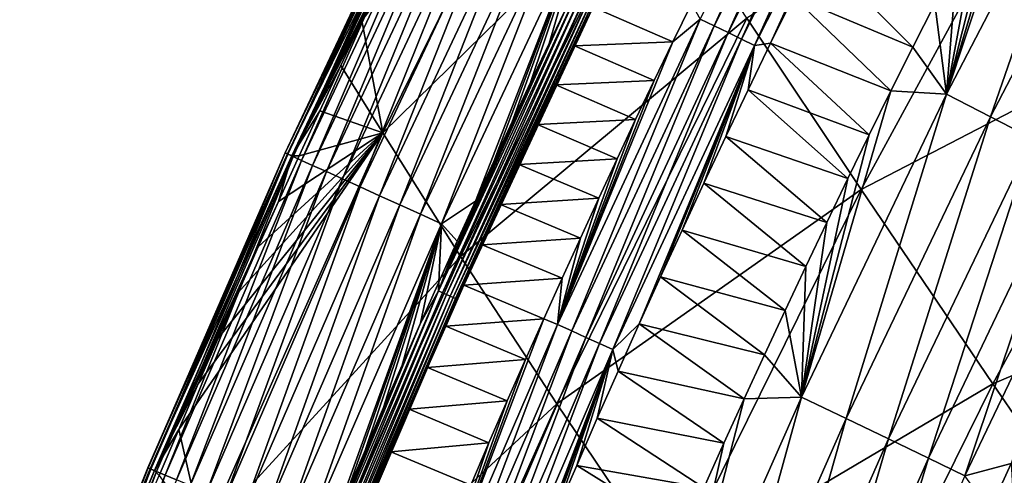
# Model space of a CAD drawing. Header units: millimetres. Extents: x -300 to 300, y -500 to 500.
# Tile 604 of 656: x -261 to -238, y 374 to 384. Entities that reach past the tile are written whole.
import ezdxf

# ---------------------------------------------------------------- set-up
doc = ezdxf.new("R2010")
doc.units = ezdxf.units.MM
doc.header["$LTSCALE"] = 81.481481
for name, color, linetype in [('20', 7, 'CONTINUOUS'), ('22', 7, 'CONTINUOUS'), ('24', 7, 'CONTINUOUS'), ('25', 7, 'CONTINUOUS'), ('28', 7, 'CONTINUOUS'), ('29', 7, 'CONTINUOUS'), ('31', 7, 'CONTINUOUS'), ('33', 7, 'CONTINUOUS')]:
    doc.layers.add(name, color=color, linetype=linetype)

msp = doc.modelspace()

# ---------------------------------------------------------------- linework, layer by layer
at = {"layer": '20', "color": 7, "linetype": 'CONTINUOUS'}
for points in [[(-252.679, 381.518, 10.33), (-248.329, 390.375, 10.379), (-253.159, 384.102, 6.798), (-252.679, 381.518, 10.33)], [(-253.159, 384.102, 6.798), (-248.329, 390.375, 10.379), (-252.668, 385.136, 6.803), (-253.159, 384.102, 6.798)], [(-252.679, 381.518, 10.33), (-246.534, 387.542, 15.459), (-248.329, 390.375, 10.379), (-252.679, 381.518, 10.33)], [(-241.687, 380.219, 24.832), (-237.103, 388.652, 24.955), (-244.316, 384.152, 20.275), (-241.687, 380.219, 24.832)], [(-241.687, 380.219, 24.832), (-234.1, 384.152, 29.28), (-237.103, 388.652, 24.955), (-241.687, 380.219, 24.832)], [(-250.898, 378.675, 15.383), (-246.534, 387.542, 15.459), (-252.679, 381.518, 10.33), (-250.898, 378.675, 15.383)], [(-250.898, 378.675, 15.383), (-244.316, 384.152, 20.275), (-246.534, 387.542, 15.459), (-250.898, 378.675, 15.383)], [(-248.682, 375.294, 20.174), (-244.316, 384.152, 20.275), (-250.898, 378.675, 15.383), (-248.682, 375.294, 20.174)], [(-248.682, 375.294, 20.174), (-241.687, 380.219, 24.832), (-244.316, 384.152, 20.275), (-248.682, 375.294, 20.174)], [(-238.661, 375.756, 29.139), (-234.1, 384.152, 29.28), (-241.687, 380.219, 24.832), (-238.661, 375.756, 29.139)], [(-238.661, 375.756, 29.139), (-230.726, 379.117, 33.359), (-234.1, 384.152, 29.28), (-238.661, 375.756, 29.139)], [(-253.645, 383.066, 6.793), (-252.679, 381.518, 10.33), (-253.159, 384.102, 6.798), (-253.645, 383.066, 6.793)], [(-254.126, 382.028, 6.787), (-252.679, 381.518, 10.33), (-253.645, 383.066, 6.793), (-254.126, 382.028, 6.787)], [(-254.603, 380.987, 6.782), (-252.679, 381.518, 10.33), (-254.126, 382.028, 6.787), (-254.603, 380.987, 6.782)], [(-256.799, 372.234, 10.281), (-252.679, 381.518, 10.33), (-257.37, 374.702, 6.747), (-256.799, 372.234, 10.281)], [(-257.37, 374.702, 6.747), (-252.679, 381.518, 10.33), (-256.92, 375.754, 6.753), (-257.37, 374.702, 6.747)], [(-256.92, 375.754, 6.753), (-252.679, 381.518, 10.33), (-256.465, 376.805, 6.759), (-256.92, 375.754, 6.753)], [(-256.799, 372.234, 10.281), (-250.898, 378.675, 15.383), (-252.679, 381.518, 10.33), (-256.799, 372.234, 10.281)], [(-256.465, 376.805, 6.759), (-252.679, 381.518, 10.33), (-256.006, 377.854, 6.765), (-256.465, 376.805, 6.759)], [(-256.006, 377.854, 6.765), (-252.679, 381.518, 10.33), (-255.543, 378.9, 6.771), (-256.006, 377.854, 6.765)], [(-255.543, 378.9, 6.771), (-252.679, 381.518, 10.33), (-255.075, 379.945, 6.776), (-255.543, 378.9, 6.771)], [(-255.075, 379.945, 6.776), (-252.679, 381.518, 10.33), (-254.603, 380.987, 6.782), (-255.075, 379.945, 6.776)], [(-246.045, 371.387, 24.71), (-241.687, 380.219, 24.832), (-248.682, 375.294, 20.174), (-246.045, 371.387, 24.71)], [(-246.045, 371.387, 24.71), (-238.661, 375.756, 29.139), (-241.687, 380.219, 24.832), (-246.045, 371.387, 24.71)], [(-235.254, 370.774, 33.202), (-230.726, 379.117, 33.359), (-238.661, 375.756, 29.139), (-235.254, 370.774, 33.202)], [(-255.035, 369.388, 15.307), (-250.898, 378.675, 15.383), (-256.799, 372.234, 10.281), (-255.035, 369.388, 15.307)], [(-255.035, 369.388, 15.307), (-248.682, 375.294, 20.174), (-250.898, 378.675, 15.383), (-255.035, 369.388, 15.307)], [(-243, 366.967, 28.998), (-238.661, 375.756, 29.139), (-246.045, 371.387, 24.71), (-243, 366.967, 28.998)], [(-243, 366.967, 28.998), (-235.254, 370.774, 33.202), (-238.661, 375.756, 29.139), (-243, 366.967, 28.998)], [(-252.824, 366.021, 20.074), (-248.682, 375.294, 20.174), (-255.035, 369.388, 15.307), (-252.824, 366.021, 20.074)], [(-252.824, 366.021, 20.074), (-246.045, 371.387, 24.71), (-248.682, 375.294, 20.174), (-252.824, 366.021, 20.074)], [(-257.816, 373.647, 6.741), (-256.799, 372.234, 10.281), (-257.37, 374.702, 6.747), (-257.816, 373.647, 6.741)]]:
    msp.add_3dface(points, dxfattribs=at)
at = {"layer": '22', "color": 7, "linetype": 'CONTINUOUS'}
msp.add_3dface([(-238.239, 373.923, 8.574), (-238.112, 371.711, 10.017), (-238.733, 372.851, 8.583), (-238.239, 373.923, 8.574)], dxfattribs=at)
at = {"layer": '24', "color": 7, "linetype": 'CONTINUOUS'}
for points in [[(-242.716, 385.711, 1.054), (-240.503, 383.483, 2.808), (-243.245, 384.646, 1.055), (-242.716, 385.711, 1.054)], [(-239.997, 384.484, 2.81), (-240.503, 383.483, 2.808), (-242.716, 385.711, 1.054), (-239.997, 384.484, 2.81)], [(-243.245, 384.646, 1.055), (-241.004, 382.481, 2.807), (-243.768, 383.578, 1.057), (-243.245, 384.646, 1.055)], [(-240.503, 383.483, 2.808), (-241.004, 382.481, 2.807), (-243.245, 384.646, 1.055), (-240.503, 383.483, 2.808)], [(-243.768, 383.578, 1.057), (-241.501, 381.476, 2.806), (-244.286, 382.508, 1.058), (-243.768, 383.578, 1.057)], [(-241.004, 382.481, 2.807), (-241.501, 381.476, 2.806), (-243.768, 383.578, 1.057), (-241.004, 382.481, 2.807)], [(-244.286, 382.508, 1.058), (-241.992, 380.469, 2.804), (-244.797, 381.436, 1.059), (-244.286, 382.508, 1.058)], [(-241.501, 381.476, 2.806), (-241.992, 380.469, 2.804), (-244.286, 382.508, 1.058), (-241.501, 381.476, 2.806)], [(-244.797, 381.436, 1.059), (-242.479, 379.46, 2.803), (-245.304, 380.362, 1.06), (-244.797, 381.436, 1.059)], [(-241.992, 380.469, 2.804), (-242.479, 379.46, 2.803), (-244.797, 381.436, 1.059), (-241.992, 380.469, 2.804)], [(-245.304, 380.362, 1.06), (-242.961, 378.449, 2.801), (-245.804, 379.286, 1.061), (-245.304, 380.362, 1.06)], [(-242.479, 379.46, 2.803), (-242.961, 378.449, 2.801), (-245.304, 380.362, 1.06), (-242.479, 379.46, 2.803)], [(-245.804, 379.286, 1.061), (-243.438, 377.437, 2.8), (-246.299, 378.208, 1.063), (-245.804, 379.286, 1.061)], [(-242.961, 378.449, 2.801), (-243.438, 377.437, 2.8), (-245.804, 379.286, 1.061), (-242.961, 378.449, 2.801)], [(-246.299, 378.208, 1.063), (-243.91, 376.422, 2.799), (-246.789, 377.128, 1.064), (-246.299, 378.208, 1.063)], [(-243.438, 377.437, 2.8), (-243.91, 376.422, 2.799), (-246.299, 378.208, 1.063), (-243.438, 377.437, 2.8)], [(-246.789, 377.128, 1.064), (-244.378, 375.406, 2.797), (-247.273, 376.048, 1.065), (-246.789, 377.128, 1.064)], [(-243.91, 376.422, 2.799), (-244.378, 375.406, 2.797), (-246.789, 377.128, 1.064), (-243.91, 376.422, 2.799)], [(-247.273, 376.048, 1.065), (-244.842, 374.387, 2.796), (-247.752, 374.965, 1.067), (-247.273, 376.048, 1.065)], [(-244.378, 375.406, 2.797), (-244.842, 374.387, 2.796), (-247.273, 376.048, 1.065), (-244.378, 375.406, 2.797)], [(-247.752, 374.965, 1.067), (-245.301, 373.367, 2.794), (-248.225, 373.881, 1.068), (-247.752, 374.965, 1.067)], [(-244.842, 374.387, 2.796), (-245.301, 373.367, 2.794), (-247.752, 374.965, 1.067), (-244.842, 374.387, 2.796)], [(-248.225, 373.881, 1.068), (-245.755, 372.345, 2.792), (-248.693, 372.796, 1.07), (-248.225, 373.881, 1.068)], [(-245.301, 373.367, 2.794), (-245.755, 372.345, 2.792), (-248.225, 373.881, 1.068), (-245.301, 373.367, 2.794)]]:
    msp.add_3dface(points, dxfattribs=at)
at = {"layer": '25', "color": 7, "linetype": 'CONTINUOUS'}
for points in [[(-237.921, 388.466, 2.815), (-237.389, 389.456, 2.816), (-239.728, 382.409, 3.557), (-237.921, 388.466, 2.815)], [(-237.389, 389.456, 2.816), (-236.168, 389.25, 3.557), (-239.728, 382.409, 3.557), (-237.389, 389.456, 2.816)], [(-236.168, 389.25, 3.557), (-238.714, 381.886, 4.403), (-239.728, 382.409, 3.557), (-236.168, 389.25, 3.557)], [(-235.173, 388.695, 4.394), (-238.714, 381.886, 4.403), (-236.168, 389.25, 3.557), (-235.173, 388.695, 4.394)], [(-235.173, 388.695, 4.394), (-237.754, 381.389, 5.33), (-238.714, 381.886, 4.403), (-235.173, 388.695, 4.394)], [(-238.447, 387.473, 2.814), (-237.921, 388.466, 2.815), (-239.728, 382.409, 3.557), (-238.447, 387.473, 2.814)], [(-238.969, 386.479, 2.812), (-238.447, 387.473, 2.814), (-239.728, 382.409, 3.557), (-238.969, 386.479, 2.812)], [(-239.485, 385.483, 2.811), (-238.969, 386.479, 2.812), (-239.728, 382.409, 3.557), (-239.485, 385.483, 2.811)], [(-239.997, 384.484, 2.81), (-239.485, 385.483, 2.811), (-239.728, 382.409, 3.557), (-239.997, 384.484, 2.81)], [(-240.503, 383.483, 2.808), (-239.997, 384.484, 2.81), (-239.728, 382.409, 3.557), (-240.503, 383.483, 2.808)], [(-241.004, 382.481, 2.807), (-240.503, 383.483, 2.808), (-239.728, 382.409, 3.557), (-241.004, 382.481, 2.807)], [(-241.501, 381.476, 2.806), (-241.004, 382.481, 2.807), (-243.063, 375.448, 3.556), (-241.501, 381.476, 2.806)], [(-241.004, 382.481, 2.807), (-239.728, 382.409, 3.557), (-243.063, 375.448, 3.556), (-241.004, 382.481, 2.807)], [(-239.728, 382.409, 3.557), (-242.032, 374.955, 4.413), (-243.063, 375.448, 3.556), (-239.728, 382.409, 3.557)], [(-238.714, 381.886, 4.403), (-242.032, 374.955, 4.413), (-239.728, 382.409, 3.557), (-238.714, 381.886, 4.403)], [(-238.714, 381.886, 4.403), (-241.057, 374.487, 5.351), (-242.032, 374.955, 4.413), (-238.714, 381.886, 4.403)], [(-237.754, 381.389, 5.33), (-241.057, 374.487, 5.351), (-238.714, 381.886, 4.403), (-237.754, 381.389, 5.33)], [(-241.992, 380.469, 2.804), (-241.501, 381.476, 2.806), (-243.063, 375.448, 3.556), (-241.992, 380.469, 2.804)], [(-237.754, 381.389, 5.33), (-240.145, 374.048, 6.364), (-241.057, 374.487, 5.351), (-237.754, 381.389, 5.33)], [(-236.856, 380.923, 6.333), (-240.145, 374.048, 6.364), (-237.754, 381.389, 5.33), (-236.856, 380.923, 6.333)], [(-236.856, 380.923, 6.333), (-239.304, 373.642, 7.445), (-240.145, 374.048, 6.364), (-236.856, 380.923, 6.333)], [(-236.025, 380.491, 7.401), (-239.304, 373.642, 7.445), (-236.856, 380.923, 6.333), (-236.025, 380.491, 7.401)], [(-242.479, 379.46, 2.803), (-241.992, 380.469, 2.804), (-243.063, 375.448, 3.556), (-242.479, 379.46, 2.803)], [(-236.025, 380.491, 7.401), (-238.239, 373.923, 8.574), (-239.304, 373.642, 7.445), (-236.025, 380.491, 7.401)], [(-242.961, 378.449, 2.801), (-242.479, 379.46, 2.803), (-243.063, 375.448, 3.556), (-242.961, 378.449, 2.801)], [(-243.438, 377.437, 2.8), (-242.961, 378.449, 2.801), (-243.063, 375.448, 3.556), (-243.438, 377.437, 2.8)], [(-243.91, 376.422, 2.799), (-243.438, 377.437, 2.8), (-243.063, 375.448, 3.556), (-243.91, 376.422, 2.799)], [(-244.378, 375.406, 2.797), (-243.91, 376.422, 2.799), (-243.063, 375.448, 3.556), (-244.378, 375.406, 2.797)], [(-244.378, 375.406, 2.797), (-243.063, 375.448, 3.556), (-246.191, 368.375, 3.555), (-244.378, 375.406, 2.797)], [(-243.063, 375.448, 3.556), (-245.144, 367.91, 4.423), (-246.191, 368.375, 3.555), (-243.063, 375.448, 3.556)], [(-244.842, 374.387, 2.796), (-244.378, 375.406, 2.797), (-246.191, 368.375, 3.555), (-244.842, 374.387, 2.796)], [(-242.032, 374.955, 4.413), (-245.144, 367.91, 4.423), (-243.063, 375.448, 3.556), (-242.032, 374.955, 4.413)], [(-242.032, 374.955, 4.413), (-244.156, 367.47, 5.373), (-245.144, 367.91, 4.423), (-242.032, 374.955, 4.413)], [(-241.057, 374.487, 5.351), (-244.156, 367.47, 5.373), (-242.032, 374.955, 4.413), (-241.057, 374.487, 5.351)], [(-241.057, 374.487, 5.351), (-243.232, 367.057, 6.398), (-244.156, 367.47, 5.373), (-241.057, 374.487, 5.351)], [(-240.145, 374.048, 6.364), (-243.232, 367.057, 6.398), (-241.057, 374.487, 5.351), (-240.145, 374.048, 6.364)], [(-245.301, 373.367, 2.794), (-244.842, 374.387, 2.796), (-246.191, 368.375, 3.555), (-245.301, 373.367, 2.794)], [(-240.145, 374.048, 6.364), (-242.381, 366.675, 7.491), (-243.232, 367.057, 6.398), (-240.145, 374.048, 6.364)], [(-239.304, 373.642, 7.445), (-242.381, 366.675, 7.491), (-240.145, 374.048, 6.364), (-239.304, 373.642, 7.445)], [(-238.239, 373.923, 8.574), (-238.733, 372.851, 8.583), (-239.304, 373.642, 7.445), (-238.239, 373.923, 8.574)]]:
    msp.add_3dface(points, dxfattribs=at)
at = {"layer": '28', "color": 7, "linetype": 'CONTINUOUS'}
for points in [[(-251.548, 388.204, 5.306), (-254.922, 381.057, 4.711), (-254.923, 381.058, 5.272), (-251.548, 388.204, 5.306)], [(-251.548, 388.204, 5.306), (-254.923, 381.058, 5.272), (-251.492, 388.177, 5.844), (-251.548, 388.204, 5.306)], [(-251.492, 388.177, 5.844), (-254.923, 381.058, 5.272), (-254.87, 381.034, 5.809), (-251.492, 388.177, 5.844)], [(-251.551, 388.206, 4.743), (-254.862, 381.03, 4.136), (-254.922, 381.057, 4.711), (-251.551, 388.206, 4.743)], [(-251.551, 388.206, 4.743), (-254.922, 381.057, 4.711), (-251.548, 388.204, 5.306), (-251.551, 388.206, 4.743)], [(-251.492, 388.177, 5.844), (-254.87, 381.034, 5.809), (-251.39, 388.127, 6.351), (-251.492, 388.177, 5.844)], [(-251.39, 388.127, 6.351), (-254.87, 381.034, 5.809), (-254.77, 380.988, 6.315), (-251.39, 388.127, 6.351)], [(-251.494, 388.177, 4.165), (-254.862, 381.03, 4.136), (-251.551, 388.206, 4.743), (-251.494, 388.177, 4.165)], [(-251.494, 388.177, 4.165), (-254.737, 380.973, 3.559), (-254.862, 381.03, 4.136), (-251.494, 388.177, 4.165)], [(-251.672, 387.198, 6.814), (-251.39, 388.127, 6.351), (-254.77, 380.988, 6.315), (-251.672, 387.198, 6.814)], [(-251.373, 388.118, 3.584), (-254.737, 380.973, 3.559), (-251.494, 388.177, 4.165), (-251.373, 388.118, 3.584)], [(-251.373, 388.118, 3.584), (-254.546, 380.887, 2.991), (-254.737, 380.973, 3.559), (-251.373, 388.118, 3.584)], [(-251.187, 388.027, 3.013), (-254.546, 380.887, 2.991), (-251.373, 388.118, 3.584), (-251.187, 388.027, 3.013)], [(-251.187, 388.027, 3.013), (-254.292, 380.771, 2.447), (-254.546, 380.887, 2.991), (-251.187, 388.027, 3.013)], [(-250.937, 387.904, 2.465), (-254.292, 380.771, 2.447), (-251.187, 388.027, 3.013), (-250.937, 387.904, 2.465)], [(-250.937, 387.904, 2.465), (-253.977, 380.629, 1.939), (-254.292, 380.771, 2.447), (-250.937, 387.904, 2.465)], [(-250.627, 387.752, 1.953), (-253.977, 380.629, 1.939), (-250.937, 387.904, 2.465), (-250.627, 387.752, 1.953)], [(-250.627, 387.752, 1.953), (-253.609, 380.462, 1.478), (-253.977, 380.629, 1.939), (-250.627, 387.752, 1.953)], [(-250.265, 387.573, 1.489), (-253.609, 380.462, 1.478), (-250.627, 387.752, 1.953), (-250.265, 387.573, 1.489)], [(-250.265, 387.573, 1.489), (-253.197, 380.276, 1.075), (-253.609, 380.462, 1.478), (-250.265, 387.573, 1.489)], [(-249.858, 387.373, 1.083), (-253.197, 380.276, 1.075), (-250.265, 387.573, 1.489), (-249.858, 387.373, 1.083)], [(-249.858, 387.373, 1.083), (-252.752, 380.074, 0.735), (-253.197, 380.276, 1.075), (-249.858, 387.373, 1.083)], [(-249.419, 387.157, 0.74), (-252.752, 380.074, 0.735), (-249.858, 387.373, 1.083), (-249.419, 387.157, 0.74)], [(-252.172, 386.168, 6.809), (-251.672, 387.198, 6.814), (-254.77, 380.988, 6.315), (-252.172, 386.168, 6.809)], [(-249.419, 387.157, 0.74), (-252.286, 379.863, 0.461), (-252.752, 380.074, 0.735), (-249.419, 387.157, 0.74)], [(-248.958, 386.931, 0.464), (-252.286, 379.863, 0.461), (-249.419, 387.157, 0.74), (-248.958, 386.931, 0.464)], [(-248.958, 386.931, 0.464), (-251.81, 379.647, 0.254), (-252.286, 379.863, 0.461), (-248.958, 386.931, 0.464)], [(-248.487, 386.699, 0.256), (-251.81, 379.647, 0.254), (-248.958, 386.931, 0.464), (-248.487, 386.699, 0.256)], [(-248.487, 386.699, 0.256), (-251.333, 379.431, 0.112), (-251.81, 379.647, 0.254), (-248.487, 386.699, 0.256)], [(-248.016, 386.468, 0.112), (-251.333, 379.431, 0.112), (-248.487, 386.699, 0.256), (-248.016, 386.468, 0.112)], [(-251.333, 379.431, 0.112), (-248.016, 386.468, 0.112), (-250.552, 379.949, 0.031), (-251.333, 379.431, 0.112)], [(-250.552, 379.949, 0.031), (-248.016, 386.468, 0.112), (-250.132, 380.862, 0.031), (-250.552, 379.949, 0.031)], [(-250.132, 380.862, 0.031), (-248.016, 386.468, 0.112), (-249.71, 381.772, 0.031), (-250.132, 380.862, 0.031)], [(-249.71, 381.772, 0.031), (-248.016, 386.468, 0.112), (-249.285, 382.676, 0.031), (-249.71, 381.772, 0.031)], [(-249.285, 382.676, 0.031), (-248.016, 386.468, 0.112), (-248.859, 383.574, 0.031), (-249.285, 382.676, 0.031)], [(-248.859, 383.574, 0.031), (-248.016, 386.468, 0.112), (-248.432, 384.465, 0.031), (-248.859, 383.574, 0.031)], [(-252.668, 385.136, 6.803), (-252.172, 386.168, 6.809), (-254.77, 380.988, 6.315), (-252.668, 385.136, 6.803)], [(-253.159, 384.102, 6.798), (-252.668, 385.136, 6.803), (-254.77, 380.988, 6.315), (-253.159, 384.102, 6.798)], [(-253.645, 383.066, 6.793), (-253.159, 384.102, 6.798), (-254.77, 380.988, 6.315), (-253.645, 383.066, 6.793)], [(-254.126, 382.028, 6.787), (-253.645, 383.066, 6.793), (-254.77, 380.988, 6.315), (-254.126, 382.028, 6.787)], [(-254.603, 380.987, 6.782), (-254.126, 382.028, 6.787), (-254.77, 380.988, 6.315), (-254.603, 380.987, 6.782)], [(-254.923, 381.058, 5.272), (-258.072, 373.82, 4.677), (-258.076, 373.822, 5.235), (-254.923, 381.058, 5.272)], [(-254.923, 381.058, 5.272), (-258.076, 373.822, 5.235), (-254.87, 381.034, 5.809), (-254.923, 381.058, 5.272)], [(-254.87, 381.034, 5.809), (-258.076, 373.822, 5.235), (-258.026, 373.801, 5.77), (-254.87, 381.034, 5.809)], [(-254.922, 381.057, 4.711), (-258.072, 373.82, 4.677), (-254.923, 381.058, 5.272), (-254.922, 381.057, 4.711)], [(-254.922, 381.057, 4.711), (-258.007, 373.793, 4.105), (-258.072, 373.82, 4.677), (-254.922, 381.057, 4.711)], [(-254.87, 381.034, 5.809), (-258.026, 373.801, 5.77), (-254.77, 380.988, 6.315), (-254.87, 381.034, 5.809)], [(-254.77, 380.988, 6.315), (-258.026, 373.801, 5.77), (-257.929, 373.76, 6.275), (-254.77, 380.988, 6.315)], [(-254.862, 381.03, 4.136), (-258.007, 373.793, 4.105), (-254.922, 381.057, 4.711), (-254.862, 381.03, 4.136)], [(-254.862, 381.03, 4.136), (-257.878, 373.739, 3.531), (-258.007, 373.793, 4.105), (-254.862, 381.03, 4.136)], [(-255.075, 379.945, 6.776), (-254.77, 380.988, 6.315), (-257.929, 373.76, 6.275), (-255.075, 379.945, 6.776)], [(-254.737, 380.973, 3.559), (-257.878, 373.739, 3.531), (-254.862, 381.03, 4.136), (-254.737, 380.973, 3.559)], [(-255.075, 379.945, 6.776), (-254.603, 380.987, 6.782), (-254.77, 380.988, 6.315), (-255.075, 379.945, 6.776)], [(-254.737, 380.973, 3.559), (-257.683, 373.657, 2.967), (-257.878, 373.739, 3.531), (-254.737, 380.973, 3.559)], [(-254.546, 380.887, 2.991), (-257.683, 373.657, 2.967), (-254.737, 380.973, 3.559), (-254.546, 380.887, 2.991)], [(-254.546, 380.887, 2.991), (-257.424, 373.549, 2.427), (-257.683, 373.657, 2.967), (-254.546, 380.887, 2.991)], [(-254.292, 380.771, 2.447), (-257.424, 373.549, 2.427), (-254.546, 380.887, 2.991), (-254.292, 380.771, 2.447)], [(-254.292, 380.771, 2.447), (-257.104, 373.415, 1.923), (-257.424, 373.549, 2.427), (-254.292, 380.771, 2.447)], [(-253.977, 380.629, 1.939), (-257.104, 373.415, 1.923), (-254.292, 380.771, 2.447), (-253.977, 380.629, 1.939)], [(-253.977, 380.629, 1.939), (-256.732, 373.259, 1.466), (-257.104, 373.415, 1.923), (-253.977, 380.629, 1.939)], [(-253.609, 380.462, 1.478), (-256.732, 373.259, 1.466), (-253.977, 380.629, 1.939), (-253.609, 380.462, 1.478)], [(-253.609, 380.462, 1.478), (-256.316, 373.085, 1.066), (-256.732, 373.259, 1.466), (-253.609, 380.462, 1.478)], [(-253.197, 380.276, 1.075), (-256.316, 373.085, 1.066), (-253.609, 380.462, 1.478), (-253.197, 380.276, 1.075)], [(-253.197, 380.276, 1.075), (-255.867, 372.897, 0.729), (-256.316, 373.085, 1.066), (-253.197, 380.276, 1.075)], [(-252.752, 380.074, 0.735), (-255.867, 372.897, 0.729), (-253.197, 380.276, 1.075), (-252.752, 380.074, 0.735)], [(-255.543, 378.9, 6.771), (-255.075, 379.945, 6.776), (-257.929, 373.76, 6.275), (-255.543, 378.9, 6.771)], [(-252.752, 380.074, 0.735), (-255.397, 372.701, 0.458), (-255.867, 372.897, 0.729), (-252.752, 380.074, 0.735)], [(-252.286, 379.863, 0.461), (-255.397, 372.701, 0.458), (-252.752, 380.074, 0.735), (-252.286, 379.863, 0.461)], [(-252.286, 379.863, 0.461), (-254.916, 372.499, 0.253), (-255.397, 372.701, 0.458), (-252.286, 379.863, 0.461)], [(-251.81, 379.647, 0.254), (-254.916, 372.499, 0.253), (-252.286, 379.863, 0.461), (-251.81, 379.647, 0.254)], [(-250.971, 379.027, 0.031), (-251.333, 379.431, 0.112), (-250.552, 379.949, 0.031), (-250.971, 379.027, 0.031)], [(-251.81, 379.647, 0.254), (-254.435, 372.298, 0.111), (-254.916, 372.499, 0.253), (-251.81, 379.647, 0.254)], [(-251.333, 379.431, 0.112), (-254.435, 372.298, 0.111), (-251.81, 379.647, 0.254), (-251.333, 379.431, 0.112)], [(-254.435, 372.298, 0.111), (-251.333, 379.431, 0.112), (-253.933, 372.223, 0.031), (-254.435, 372.298, 0.111)], [(-253.933, 372.223, 0.031), (-251.333, 379.431, 0.112), (-253.511, 373.224, 0.031), (-253.933, 372.223, 0.031)], [(-253.511, 373.224, 0.031), (-251.333, 379.431, 0.112), (-253.087, 374.22, 0.031), (-253.511, 373.224, 0.031)], [(-253.087, 374.22, 0.031), (-251.333, 379.431, 0.112), (-252.661, 375.209, 0.031), (-253.087, 374.22, 0.031)], [(-252.661, 375.209, 0.031), (-251.333, 379.431, 0.112), (-252.236, 376.185, 0.031), (-252.661, 375.209, 0.031)], [(-252.236, 376.185, 0.031), (-251.333, 379.431, 0.112), (-251.813, 377.145, 0.031), (-252.236, 376.185, 0.031)], [(-251.813, 377.145, 0.031), (-251.333, 379.431, 0.112), (-251.392, 378.092, 0.031), (-251.813, 377.145, 0.031)], [(-251.392, 378.092, 0.031), (-251.333, 379.431, 0.112), (-250.971, 379.027, 0.031), (-251.392, 378.092, 0.031)], [(-256.006, 377.854, 6.765), (-255.543, 378.9, 6.771), (-257.929, 373.76, 6.275), (-256.006, 377.854, 6.765)], [(-256.465, 376.805, 6.759), (-256.006, 377.854, 6.765), (-257.929, 373.76, 6.275), (-256.465, 376.805, 6.759)], [(-256.92, 375.754, 6.753), (-256.465, 376.805, 6.759), (-257.929, 373.76, 6.275), (-256.92, 375.754, 6.753)], [(-257.37, 374.702, 6.747), (-256.92, 375.754, 6.753), (-257.929, 373.76, 6.275), (-257.37, 374.702, 6.747)], [(-257.816, 373.647, 6.741), (-257.37, 374.702, 6.747), (-257.929, 373.76, 6.275), (-257.816, 373.647, 6.741)], [(-258.076, 373.822, 5.235), (-261.015, 366.499, 4.64), (-261.023, 366.503, 5.196), (-258.076, 373.822, 5.235)], [(-258.076, 373.822, 5.235), (-261.023, 366.503, 5.196), (-258.026, 373.801, 5.77), (-258.076, 373.822, 5.235)], [(-258.026, 373.801, 5.77), (-261.023, 366.503, 5.196), (-260.977, 366.485, 5.729), (-258.026, 373.801, 5.77)], [(-258.072, 373.82, 4.677), (-261.015, 366.499, 4.64), (-258.076, 373.822, 5.235), (-258.072, 373.82, 4.677)], [(-258.072, 373.82, 4.677), (-260.946, 366.473, 4.071), (-261.015, 366.499, 4.64), (-258.072, 373.82, 4.677)], [(-258.026, 373.801, 5.77), (-260.977, 366.485, 5.729), (-257.929, 373.76, 6.275), (-258.026, 373.801, 5.77)], [(-257.929, 373.76, 6.275), (-260.977, 366.485, 5.729), (-260.883, 366.448, 6.233), (-257.929, 373.76, 6.275)], [(-258.007, 373.793, 4.105), (-260.946, 366.473, 4.071), (-258.072, 373.82, 4.677), (-258.007, 373.793, 4.105)], [(-258.007, 373.793, 4.105), (-260.812, 366.421, 3.501), (-260.946, 366.473, 4.071), (-258.007, 373.793, 4.105)], [(-257.816, 373.647, 6.741), (-257.929, 373.76, 6.275), (-260.883, 366.448, 6.233), (-257.816, 373.647, 6.741)], [(-257.878, 373.739, 3.531), (-260.812, 366.421, 3.501), (-258.007, 373.793, 4.105), (-257.878, 373.739, 3.531)], [(-257.878, 373.739, 3.531), (-260.613, 366.344, 2.942), (-260.812, 366.421, 3.501), (-257.878, 373.739, 3.531)], [(-257.683, 373.657, 2.967), (-260.613, 366.344, 2.942), (-257.878, 373.739, 3.531), (-257.683, 373.657, 2.967)], [(-257.683, 373.657, 2.967), (-260.35, 366.242, 2.406), (-260.613, 366.344, 2.942), (-257.683, 373.657, 2.967)], [(-257.424, 373.549, 2.427), (-260.35, 366.242, 2.406), (-257.683, 373.657, 2.967), (-257.424, 373.549, 2.427)]]:
    msp.add_3dface(points, dxfattribs=at)
at = {"layer": '29', "color": 7, "linetype": 'CONTINUOUS'}
for points in [[(-247.847, 384.407, 0.5), (-246.018, 383.606, 0.5), (-248.274, 383.517, 0.5), (-247.847, 384.407, 0.5)], [(-245.59, 384.485, 0.5), (-246.018, 383.606, 0.5), (-247.847, 384.407, 0.5), (-245.59, 384.485, 0.5)], [(-248.274, 383.517, 0.5), (-246.444, 382.72, 0.5), (-248.701, 382.618, 0.5), (-248.274, 383.517, 0.5)], [(-246.018, 383.606, 0.5), (-246.444, 382.72, 0.5), (-248.274, 383.517, 0.5), (-246.018, 383.606, 0.5)], [(-248.701, 382.618, 0.5), (-246.87, 381.826, 0.5), (-249.128, 381.708, 0.5), (-248.701, 382.618, 0.5)], [(-246.444, 382.72, 0.5), (-246.87, 381.826, 0.5), (-248.701, 382.618, 0.5), (-246.444, 382.72, 0.5)], [(-249.128, 381.708, 0.5), (-247.294, 380.925, 0.5), (-249.553, 380.795, 0.5), (-249.128, 381.708, 0.5)], [(-246.87, 381.826, 0.5), (-247.294, 380.925, 0.5), (-249.128, 381.708, 0.5), (-246.87, 381.826, 0.5)], [(-249.553, 380.795, 0.5), (-247.718, 380.016, 0.5), (-249.977, 379.873, 0.5), (-249.553, 380.795, 0.5)], [(-247.294, 380.925, 0.5), (-247.718, 380.016, 0.5), (-249.553, 380.795, 0.5), (-247.294, 380.925, 0.5)], [(-249.977, 379.873, 0.5), (-248.141, 379.1, 0.5), (-250.399, 378.946, 0.5), (-249.977, 379.873, 0.5)], [(-247.718, 380.016, 0.5), (-248.141, 379.1, 0.5), (-249.977, 379.873, 0.5), (-247.718, 380.016, 0.5)], [(-248.141, 379.1, 0.5), (-248.562, 378.177, 0.5), (-250.399, 378.946, 0.5), (-248.141, 379.1, 0.5)], [(-250.399, 378.946, 0.5), (-248.562, 378.177, 0.5), (-250.816, 378.021, 0.5), (-250.399, 378.946, 0.5)], [(-248.562, 378.177, 0.5), (-248.982, 377.247, 0.5), (-250.816, 378.021, 0.5), (-248.562, 378.177, 0.5)], [(-250.816, 378.021, 0.5), (-248.982, 377.247, 0.5), (-251.235, 377.081, 0.5), (-250.816, 378.021, 0.5)], [(-248.982, 377.247, 0.5), (-249.4, 376.311, 0.5), (-251.235, 377.081, 0.5), (-248.982, 377.247, 0.5)], [(-251.235, 377.081, 0.5), (-249.4, 376.311, 0.5), (-251.654, 376.13, 0.5), (-251.235, 377.081, 0.5)], [(-249.4, 376.311, 0.5), (-249.82, 375.362, 0.5), (-251.654, 376.13, 0.5), (-249.4, 376.311, 0.5)], [(-251.654, 376.13, 0.5), (-249.82, 375.362, 0.5), (-252.073, 375.169, 0.5), (-251.654, 376.13, 0.5)], [(-249.82, 375.362, 0.5), (-250.24, 374.401, 0.5), (-252.073, 375.169, 0.5), (-249.82, 375.362, 0.5)], [(-252.073, 375.169, 0.5), (-250.24, 374.401, 0.5), (-252.496, 374.189, 0.5), (-252.073, 375.169, 0.5)], [(-250.24, 374.401, 0.5), (-250.661, 373.427, 0.5), (-252.496, 374.189, 0.5), (-250.24, 374.401, 0.5)], [(-252.496, 374.189, 0.5), (-250.661, 373.427, 0.5), (-252.918, 373.202, 0.5), (-252.496, 374.189, 0.5)]]:
    msp.add_3dface(points, dxfattribs=at)
at = {"layer": '31', "color": 7, "linetype": 'CONTINUOUS'}
for points in [[(-251.403, 377.886, 0.028), (-248.432, 384.465, 0.031), (-248.107, 384.972, 0.028), (-251.403, 377.886, 0.028)], [(-251.403, 377.886, 0.028), (-248.107, 384.972, 0.028), (-251.311, 377.844, 0.042), (-251.403, 377.886, 0.028)], [(-251.311, 377.844, 0.042), (-248.107, 384.972, 0.028), (-248.016, 384.928, 0.042), (-251.311, 377.844, 0.042)], [(-251.311, 377.844, 0.042), (-248.016, 384.928, 0.042), (-251.219, 377.803, 0.079), (-251.311, 377.844, 0.042)], [(-251.219, 377.803, 0.079), (-248.016, 384.928, 0.042), (-247.926, 384.884, 0.079), (-251.219, 377.803, 0.079)], [(-251.219, 377.803, 0.079), (-247.926, 384.884, 0.079), (-251.134, 377.765, 0.138), (-251.219, 377.803, 0.079)], [(-251.134, 377.765, 0.138), (-247.926, 384.884, 0.079), (-247.842, 384.844, 0.138), (-251.134, 377.765, 0.138)], [(-251.134, 377.765, 0.138), (-247.842, 384.844, 0.138), (-251.063, 377.734, 0.216), (-251.134, 377.765, 0.138)], [(-251.063, 377.734, 0.216), (-247.842, 384.844, 0.138), (-247.772, 384.81, 0.216), (-251.063, 377.734, 0.216)], [(-251.063, 377.734, 0.216), (-247.772, 384.81, 0.216), (-251.01, 377.71, 0.307), (-251.063, 377.734, 0.216)], [(-251.01, 377.71, 0.307), (-247.772, 384.81, 0.216), (-247.72, 384.785, 0.307), (-251.01, 377.71, 0.307)], [(-251.01, 377.71, 0.307), (-247.72, 384.785, 0.307), (-250.977, 377.696, 0.404), (-251.01, 377.71, 0.307)], [(-250.977, 377.696, 0.404), (-247.72, 384.785, 0.307), (-247.688, 384.769, 0.404), (-250.977, 377.696, 0.404)], [(-250.816, 378.021, 0.5), (-250.977, 377.696, 0.404), (-247.688, 384.769, 0.404), (-250.816, 378.021, 0.5)], [(-250.399, 378.946, 0.5), (-250.816, 378.021, 0.5), (-247.688, 384.769, 0.404), (-250.399, 378.946, 0.5)], [(-249.977, 379.873, 0.5), (-250.399, 378.946, 0.5), (-247.688, 384.769, 0.404), (-249.977, 379.873, 0.5)], [(-249.553, 380.795, 0.5), (-249.977, 379.873, 0.5), (-247.688, 384.769, 0.404), (-249.553, 380.795, 0.5)], [(-249.128, 381.708, 0.5), (-249.553, 380.795, 0.5), (-247.688, 384.769, 0.404), (-249.128, 381.708, 0.5)], [(-248.701, 382.618, 0.5), (-249.128, 381.708, 0.5), (-247.688, 384.769, 0.404), (-248.701, 382.618, 0.5)], [(-248.274, 383.517, 0.5), (-248.701, 382.618, 0.5), (-247.688, 384.769, 0.404), (-248.274, 383.517, 0.5)], [(-247.847, 384.407, 0.5), (-248.274, 383.517, 0.5), (-247.688, 384.769, 0.404), (-247.847, 384.407, 0.5)], [(-248.859, 383.574, 0.031), (-248.432, 384.465, 0.031), (-251.403, 377.886, 0.028), (-248.859, 383.574, 0.031)], [(-249.285, 382.676, 0.031), (-248.859, 383.574, 0.031), (-251.403, 377.886, 0.028), (-249.285, 382.676, 0.031)], [(-249.71, 381.772, 0.031), (-249.285, 382.676, 0.031), (-251.403, 377.886, 0.028), (-249.71, 381.772, 0.031)], [(-250.132, 380.862, 0.031), (-249.71, 381.772, 0.031), (-251.403, 377.886, 0.028), (-250.132, 380.862, 0.031)], [(-250.552, 379.949, 0.031), (-250.132, 380.862, 0.031), (-251.403, 377.886, 0.028), (-250.552, 379.949, 0.031)], [(-250.971, 379.027, 0.031), (-250.552, 379.949, 0.031), (-251.403, 377.886, 0.028), (-250.971, 379.027, 0.031)], [(-251.392, 378.092, 0.031), (-250.971, 379.027, 0.031), (-251.403, 377.886, 0.028), (-251.392, 378.092, 0.031)], [(-251.813, 377.145, 0.031), (-251.392, 378.092, 0.031), (-251.403, 377.886, 0.028), (-251.813, 377.145, 0.031)], [(-254.482, 370.709, 0.028), (-251.813, 377.145, 0.031), (-251.403, 377.886, 0.028), (-254.482, 370.709, 0.028)], [(-254.482, 370.709, 0.028), (-251.403, 377.886, 0.028), (-254.389, 370.67, 0.042), (-254.482, 370.709, 0.028)], [(-254.389, 370.67, 0.042), (-251.403, 377.886, 0.028), (-251.311, 377.844, 0.042), (-254.389, 370.67, 0.042)], [(-254.389, 370.67, 0.042), (-251.311, 377.844, 0.042), (-254.296, 370.632, 0.079), (-254.389, 370.67, 0.042)], [(-254.296, 370.632, 0.079), (-251.311, 377.844, 0.042), (-251.219, 377.803, 0.079), (-254.296, 370.632, 0.079)], [(-250.816, 378.021, 0.5), (-251.235, 377.081, 0.5), (-250.977, 377.696, 0.404), (-250.816, 378.021, 0.5)], [(-254.296, 370.632, 0.079), (-251.219, 377.803, 0.079), (-254.21, 370.596, 0.138), (-254.296, 370.632, 0.079)], [(-254.21, 370.596, 0.138), (-251.219, 377.803, 0.079), (-251.134, 377.765, 0.138), (-254.21, 370.596, 0.138)], [(-254.21, 370.596, 0.138), (-251.134, 377.765, 0.138), (-254.138, 370.567, 0.216), (-254.21, 370.596, 0.138)], [(-254.138, 370.567, 0.216), (-251.134, 377.765, 0.138), (-251.063, 377.734, 0.216), (-254.138, 370.567, 0.216)], [(-254.138, 370.567, 0.216), (-251.063, 377.734, 0.216), (-254.084, 370.545, 0.307), (-254.138, 370.567, 0.216)], [(-254.084, 370.545, 0.307), (-251.063, 377.734, 0.216), (-251.01, 377.71, 0.307), (-254.084, 370.545, 0.307)], [(-254.084, 370.545, 0.307), (-251.01, 377.71, 0.307), (-254.051, 370.531, 0.404), (-254.084, 370.545, 0.307)], [(-254.051, 370.531, 0.404), (-251.01, 377.71, 0.307), (-250.977, 377.696, 0.404), (-254.051, 370.531, 0.404)], [(-253.76, 371.197, 0.5), (-254.051, 370.531, 0.404), (-250.977, 377.696, 0.404), (-253.76, 371.197, 0.5)], [(-253.339, 372.204, 0.5), (-253.76, 371.197, 0.5), (-250.977, 377.696, 0.404), (-253.339, 372.204, 0.5)], [(-252.918, 373.202, 0.5), (-253.339, 372.204, 0.5), (-250.977, 377.696, 0.404), (-252.918, 373.202, 0.5)], [(-252.496, 374.189, 0.5), (-252.918, 373.202, 0.5), (-250.977, 377.696, 0.404), (-252.496, 374.189, 0.5)], [(-252.073, 375.169, 0.5), (-252.496, 374.189, 0.5), (-250.977, 377.696, 0.404), (-252.073, 375.169, 0.5)], [(-251.654, 376.13, 0.5), (-252.073, 375.169, 0.5), (-250.977, 377.696, 0.404), (-251.654, 376.13, 0.5)], [(-251.235, 377.081, 0.5), (-251.654, 376.13, 0.5), (-250.977, 377.696, 0.404), (-251.235, 377.081, 0.5)], [(-252.236, 376.185, 0.031), (-251.813, 377.145, 0.031), (-254.482, 370.709, 0.028), (-252.236, 376.185, 0.031)], [(-252.661, 375.209, 0.031), (-252.236, 376.185, 0.031), (-254.482, 370.709, 0.028), (-252.661, 375.209, 0.031)], [(-253.087, 374.22, 0.031), (-252.661, 375.209, 0.031), (-254.482, 370.709, 0.028), (-253.087, 374.22, 0.031)], [(-253.511, 373.224, 0.031), (-253.087, 374.22, 0.031), (-254.482, 370.709, 0.028), (-253.511, 373.224, 0.031)]]:
    msp.add_3dface(points, dxfattribs=at)
at = {"layer": '33', "color": 7, "linetype": 'CONTINUOUS'}
for points in [[(-245.386, 384.133, 0.514), (-241.87, 391.056, 0.514), (-245.065, 383.977, 0.561), (-245.386, 384.133, 0.514)], [(-245.065, 383.977, 0.561), (-241.87, 391.056, 0.514), (-241.556, 390.89, 0.56), (-245.065, 383.977, 0.561)], [(-245.065, 383.977, 0.561), (-241.556, 390.89, 0.56), (-244.748, 383.822, 0.64), (-245.065, 383.977, 0.561)], [(-244.748, 383.822, 0.64), (-241.556, 390.89, 0.56), (-241.247, 390.726, 0.638), (-244.748, 383.822, 0.64)], [(-244.748, 383.822, 0.64), (-241.247, 390.726, 0.638), (-244.438, 383.671, 0.75), (-244.748, 383.822, 0.64)], [(-244.438, 383.671, 0.75), (-241.247, 390.726, 0.638), (-240.944, 390.566, 0.746), (-244.438, 383.671, 0.75)], [(-244.438, 383.671, 0.75), (-240.944, 390.566, 0.746), (-244.14, 383.526, 0.89), (-244.438, 383.671, 0.75)], [(-244.14, 383.526, 0.89), (-240.944, 390.566, 0.746), (-240.653, 390.411, 0.885), (-244.14, 383.526, 0.89)], [(-243.768, 383.578, 1.057), (-244.14, 383.526, 0.89), (-240.653, 390.411, 0.885), (-243.768, 383.578, 1.057)], [(-243.245, 384.646, 1.055), (-243.768, 383.578, 1.057), (-240.653, 390.411, 0.885), (-243.245, 384.646, 1.055)], [(-246.018, 383.606, 0.5), (-245.59, 384.485, 0.5), (-245.386, 384.133, 0.514), (-246.018, 383.606, 0.5)], [(-248.669, 377.114, 0.515), (-246.018, 383.606, 0.5), (-245.386, 384.133, 0.514), (-248.669, 377.114, 0.515)], [(-248.669, 377.114, 0.515), (-245.386, 384.133, 0.514), (-248.34, 376.967, 0.562), (-248.669, 377.114, 0.515)], [(-248.34, 376.967, 0.562), (-245.386, 384.133, 0.514), (-245.065, 383.977, 0.561), (-248.34, 376.967, 0.562)], [(-248.34, 376.967, 0.562), (-245.065, 383.977, 0.561), (-248.016, 376.821, 0.642), (-248.34, 376.967, 0.562)], [(-248.016, 376.821, 0.642), (-245.065, 383.977, 0.561), (-244.748, 383.822, 0.64), (-248.016, 376.821, 0.642)], [(-248.016, 376.821, 0.642), (-244.748, 383.822, 0.64), (-247.699, 376.679, 0.754), (-248.016, 376.821, 0.642)], [(-247.699, 376.679, 0.754), (-244.748, 383.822, 0.64), (-244.438, 383.671, 0.75), (-247.699, 376.679, 0.754)], [(-246.444, 382.72, 0.5), (-246.018, 383.606, 0.5), (-248.669, 377.114, 0.515), (-246.444, 382.72, 0.5)], [(-247.699, 376.679, 0.754), (-244.438, 383.671, 0.75), (-247.395, 376.542, 0.897), (-247.699, 376.679, 0.754)], [(-247.395, 376.542, 0.897), (-244.438, 383.671, 0.75), (-244.14, 383.526, 0.89), (-247.395, 376.542, 0.897)], [(-246.789, 377.128, 1.064), (-247.395, 376.542, 0.897), (-244.14, 383.526, 0.89), (-246.789, 377.128, 1.064)], [(-246.299, 378.208, 1.063), (-246.789, 377.128, 1.064), (-244.14, 383.526, 0.89), (-246.299, 378.208, 1.063)], [(-245.804, 379.286, 1.061), (-246.299, 378.208, 1.063), (-244.14, 383.526, 0.89), (-245.804, 379.286, 1.061)], [(-245.304, 380.362, 1.06), (-245.804, 379.286, 1.061), (-244.14, 383.526, 0.89), (-245.304, 380.362, 1.06)], [(-244.797, 381.436, 1.059), (-245.304, 380.362, 1.06), (-244.14, 383.526, 0.89), (-244.797, 381.436, 1.059)], [(-244.286, 382.508, 1.058), (-244.797, 381.436, 1.059), (-244.14, 383.526, 0.89), (-244.286, 382.508, 1.058)], [(-243.768, 383.578, 1.057), (-244.286, 382.508, 1.058), (-244.14, 383.526, 0.89), (-243.768, 383.578, 1.057)], [(-246.87, 381.826, 0.5), (-246.444, 382.72, 0.5), (-248.669, 377.114, 0.515), (-246.87, 381.826, 0.5)], [(-247.294, 380.925, 0.5), (-246.87, 381.826, 0.5), (-248.669, 377.114, 0.515), (-247.294, 380.925, 0.5)], [(-247.718, 380.016, 0.5), (-247.294, 380.925, 0.5), (-248.669, 377.114, 0.515), (-247.718, 380.016, 0.5)], [(-248.141, 379.1, 0.5), (-247.718, 380.016, 0.5), (-248.669, 377.114, 0.515), (-248.141, 379.1, 0.5)], [(-248.562, 378.177, 0.5), (-248.141, 379.1, 0.5), (-248.669, 377.114, 0.515), (-248.562, 378.177, 0.5)], [(-248.982, 377.247, 0.5), (-248.562, 378.177, 0.5), (-248.669, 377.114, 0.515), (-248.982, 377.247, 0.5)], [(-249.4, 376.311, 0.5), (-248.982, 377.247, 0.5), (-251.724, 370.03, 0.515), (-249.4, 376.311, 0.5)], [(-251.724, 370.03, 0.515), (-248.982, 377.247, 0.5), (-248.669, 377.114, 0.515), (-251.724, 370.03, 0.515)], [(-251.724, 370.03, 0.515), (-248.669, 377.114, 0.515), (-251.389, 369.891, 0.563), (-251.724, 370.03, 0.515)], [(-251.389, 369.891, 0.563), (-248.669, 377.114, 0.515), (-248.34, 376.967, 0.562), (-251.389, 369.891, 0.563)], [(-251.389, 369.891, 0.563), (-248.34, 376.967, 0.562), (-251.058, 369.753, 0.644), (-251.389, 369.891, 0.563)], [(-251.058, 369.753, 0.644), (-248.34, 376.967, 0.562), (-248.016, 376.821, 0.642), (-251.058, 369.753, 0.644)], [(-246.789, 377.128, 1.064), (-247.273, 376.048, 1.065), (-247.395, 376.542, 0.897), (-246.789, 377.128, 1.064)], [(-251.058, 369.753, 0.644), (-248.016, 376.821, 0.642), (-250.735, 369.62, 0.758), (-251.058, 369.753, 0.644)], [(-250.735, 369.62, 0.758), (-248.016, 376.821, 0.642), (-247.699, 376.679, 0.754), (-250.735, 369.62, 0.758)], [(-250.735, 369.62, 0.758), (-247.699, 376.679, 0.754), (-250.424, 369.491, 0.904), (-250.735, 369.62, 0.758)], [(-250.424, 369.491, 0.904), (-247.699, 376.679, 0.754), (-247.395, 376.542, 0.897), (-250.424, 369.491, 0.904)], [(-250.066, 369.533, 1.074), (-250.424, 369.491, 0.904), (-247.395, 376.542, 0.897), (-250.066, 369.533, 1.074)], [(-249.613, 370.622, 1.073), (-250.066, 369.533, 1.074), (-247.395, 376.542, 0.897), (-249.613, 370.622, 1.073)], [(-249.156, 371.71, 1.071), (-249.613, 370.622, 1.073), (-247.395, 376.542, 0.897), (-249.156, 371.71, 1.071)], [(-248.693, 372.796, 1.07), (-249.156, 371.71, 1.071), (-247.395, 376.542, 0.897), (-248.693, 372.796, 1.07)], [(-248.225, 373.881, 1.068), (-248.693, 372.796, 1.07), (-247.395, 376.542, 0.897), (-248.225, 373.881, 1.068)], [(-247.752, 374.965, 1.067), (-248.225, 373.881, 1.068), (-247.395, 376.542, 0.897), (-247.752, 374.965, 1.067)], [(-247.273, 376.048, 1.065), (-247.752, 374.965, 1.067), (-247.395, 376.542, 0.897), (-247.273, 376.048, 1.065)], [(-249.82, 375.362, 0.5), (-249.4, 376.311, 0.5), (-251.724, 370.03, 0.515), (-249.82, 375.362, 0.5)], [(-250.24, 374.401, 0.5), (-249.82, 375.362, 0.5), (-251.724, 370.03, 0.515), (-250.24, 374.401, 0.5)], [(-250.661, 373.427, 0.5), (-250.24, 374.401, 0.5), (-251.724, 370.03, 0.515), (-250.661, 373.427, 0.5)]]:
    msp.add_3dface(points, dxfattribs=at)

doc.saveas('drawing.dxf')
